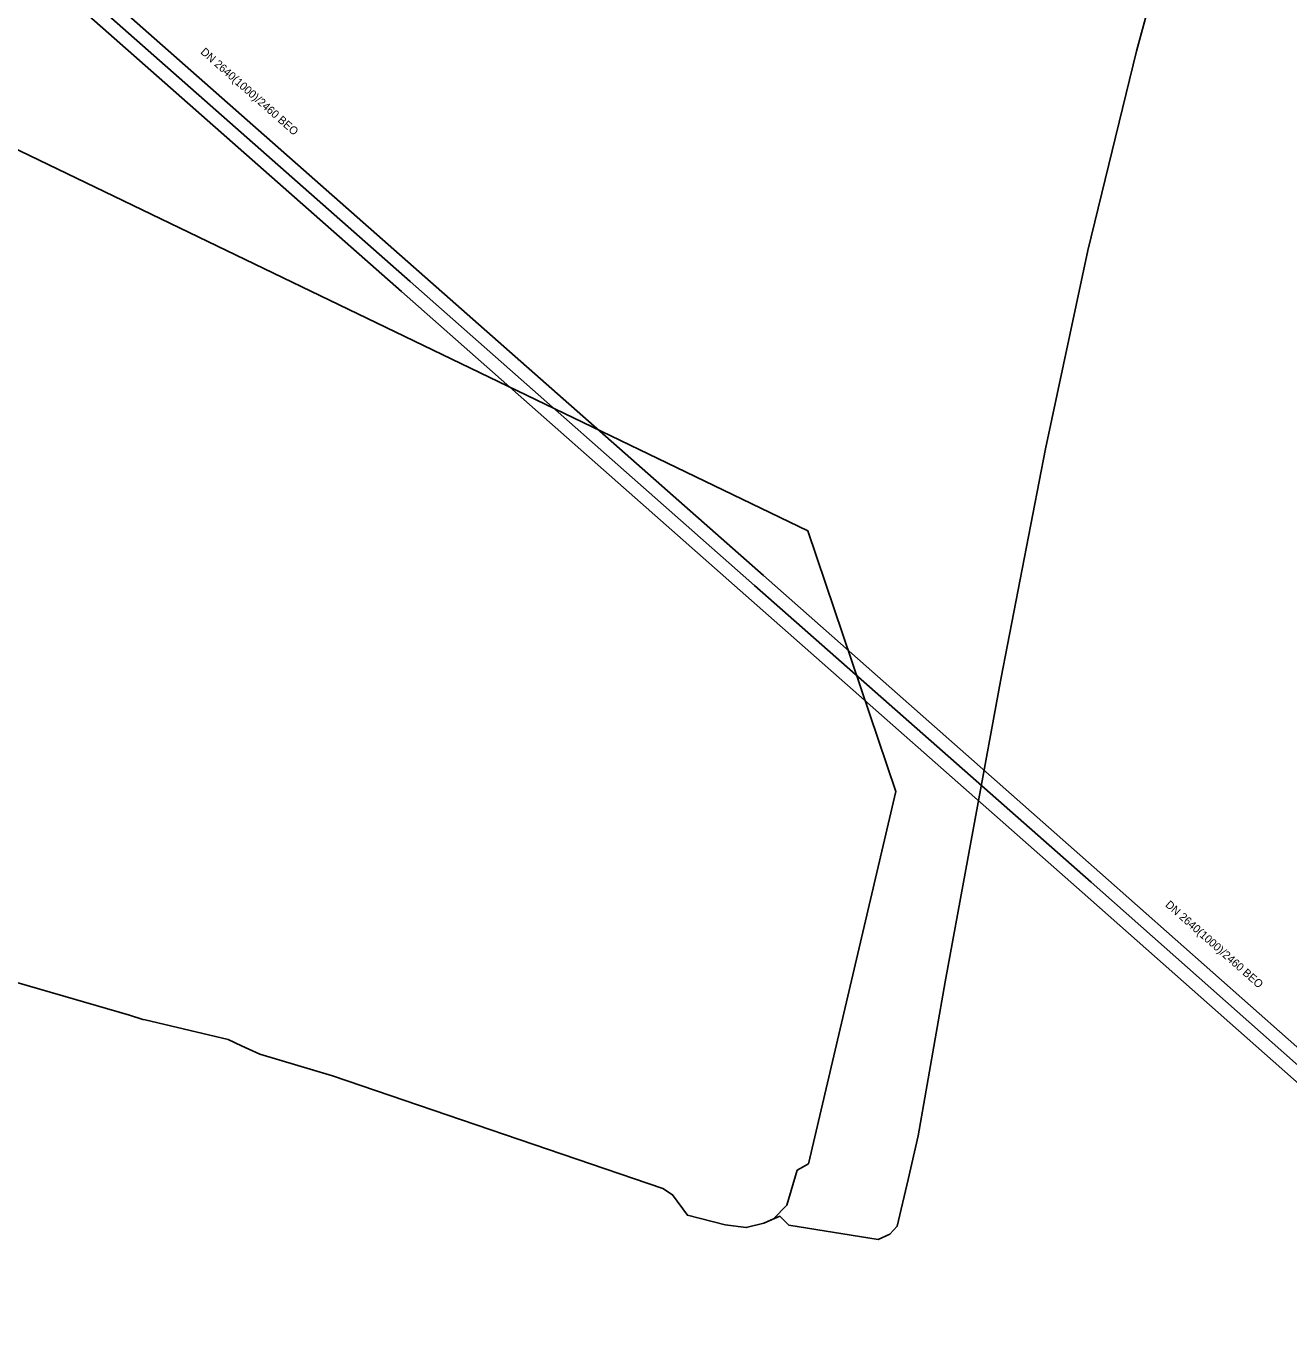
# Model space of a CAD drawing. Extents: x -600309 to -598967, y -1161267 to -1160292.
# Drawn here: x -599961.4 to -599835.2, y -1161053.9 to -1160922.8 of the extents above; entities that cross this region are included whole.
import ezdxf

# ---------------------------------------------------------------- set-up
doc = ezdxf.new("R2010")
doc.units = 0
for name, color, linetype in [('Vrstva 12', 7, 'Continuous'), ('Vrstva 5', 7, 'Continuous'), ('Vrstva 51', 7, 'Continuous'), ('Vrstva 58', 7, 'Continuous'), ('Vrstva 6', 7, 'Continuous'), ('Vrstva 8', 7, 'Continuous')]:
    doc.layers.add(name, color=color, linetype=linetype)

msp = doc.modelspace()

# ---------------------------------------------------------------- linework, layer by layer
at = {"layer": 'Vrstva 12'}
for points in [[(-599873.22, -1161038.06), (-599872.23, -1161033.69), (-599869.55, -1161018.3), (-599863.94, -1160987.89), (-599859.52, -1160965.01), (-599855.27, -1160945.18), (-599850.43, -1160925.26), (-599847.62, -1160914.98)], [(-600000, -1161005.73), (-599996.73, -1161006.95), (-599993.43, -1161009.4), (-599983.25, -1161012.6), (-599969.78, -1161016.68), (-599967.99, -1161016.73), (-599951.06, -1161021.65)], [(-599951.06, -1161021.65), (-599949.72, -1161022.06), (-599949.48, -1161022.12), (-599941.18, -1161024.08), (-599939.85, -1161024.7), (-599938.04, -1161025.55), (-599930.76, -1161027.72), (-599897.74, -1161038.98), (-599896.78, -1161039.59), (-599895.29, -1161041.64), (-599891.52, -1161042.59), (-599889.41, -1161042.88), (-599887.65, -1161042.44)], [(-599887.65, -1161042.44), (-599886.06, -1161041.74), (-599885.16, -1161042.62), (-599876.24, -1161044.07), (-599875.07, -1161043.52), (-599874.32, -1161042.74), (-599873.22, -1161038.06)]]:
    msp.add_lwpolyline(points, dxfattribs=at)
at = {"layer": 'Vrstva 5'}
msp.add_lwpolyline([(-600308.54, -1160606.85), (-600293.71, -1160619.85), (-600261.21, -1160648.62), (-600227.37, -1160678.98), (-600193.6, -1160708.94), (-600158.76, -1160739.74), (-600125.82, -1160768.91), (-600092.25, -1160798.69), (-600058.95, -1160828.11), (-600025.17, -1160858.03), (-599991.2, -1160888.1), (-599957.35, -1160917.96), (-599922.99, -1160948.3), (-599888.58, -1160978.69), (-599854.96, -1161008.36), (-599821.09, -1161038.33), (-599787.86, -1161071.18), (-599769.32, -1161098.46), (-599756.94, -1161125.32), (-599745.87, -1161159.88), (-599726.48, -1161222.14), (-599721.97, -1161234.03), (-599710.42, -1161267.03)], dxfattribs=at)
at = {"layer": 'Vrstva 51'}
for points in [[(-599847.6, -1160914.89), (-599847.62, -1160914.98), (-599850.43, -1160925.26), (-599855.27, -1160945.18), (-599859.52, -1160965.01), (-599863.94, -1160987.89), (-599869.55, -1161018.3), (-599872.23, -1161033.69), (-599873.22, -1161038.06), (-599874.32, -1161042.74), (-599875.07, -1161043.52), (-599876.24, -1161044.07), (-599885.16, -1161042.62), (-599886.06, -1161041.74), (-599886.68, -1161042.01)], [(-599883.2, -1161036.49), (-599874.47, -1160999.27), (-599883.26, -1160973.23), (-599969.51, -1160931.64)], [(-599886.68, -1161042.01), (-599887.65, -1161042.44), (-599889.41, -1161042.88), (-599891.52, -1161042.59), (-599895.29, -1161041.64), (-599896.78, -1161039.59), (-599897.74, -1161038.98), (-599930.76, -1161027.72), (-599938.04, -1161025.55), (-599939.85, -1161024.7), (-599941.18, -1161024.08), (-599949.48, -1161022.12), (-599949.72, -1161022.06), (-599951.06, -1161021.65), (-599967.99, -1161016.73), (-599969.71, -1161016.68), (-599983.25, -1161012.6), (-599993.43, -1161009.4), (-599996.73, -1161006.95), (-600010.18, -1161001.93), (-600013.15, -1161001.19), (-600024.49, -1160997.19), (-600027.63, -1160996.29)], [(-599886.69, -1161041.99), (-599885.36, -1161040.64), (-599884.33, -1161037.14), (-599883.2, -1161036.49)]]:
    msp.add_lwpolyline(points, dxfattribs=at)
at = {"layer": 'Vrstva 58'}
msp.add_lwpolyline([(-599967.99, -1161016.73), (-599951.06, -1161021.65), (-599949.72, -1161022.06), (-599949.48, -1161022.12), (-599941.18, -1161024.08), (-599939.85, -1161024.7), (-599938.04, -1161025.55), (-599930.76, -1161027.72), (-599897.74, -1161038.98), (-599896.78, -1161039.59), (-599895.29, -1161041.64), (-599891.52, -1161042.59), (-599889.41, -1161042.88), (-599887.65, -1161042.44), (-599886.68, -1161042.01), (-599886.06, -1161041.74), (-599885.16, -1161042.62), (-599876.24, -1161044.07), (-599875.07, -1161043.52), (-599874.32, -1161042.74), (-599873.22, -1161038.06), (-599872.23, -1161033.69), (-599869.55, -1161018.3), (-599863.94, -1160987.89), (-599859.52, -1160965.01), (-599855.27, -1160945.18), (-599850.43, -1160925.26), (-599847.62, -1160914.98)], dxfattribs=at)
at = {"layer": 'Vrstva 6'}
for points in [[(-600308.54, -1160605.1), (-600292.84, -1160618.86), (-600260.33, -1160647.63), (-600226.49, -1160677.99), (-600192.72, -1160707.95), (-600157.88, -1160738.75), (-600124.94, -1160767.92), (-600091.37, -1160797.7), (-600058.07, -1160827.12), (-600024.29, -1160857.04), (-599990.32, -1160887.11), (-599956.48, -1160916.97), (-599922.11, -1160947.31), (-599887.7, -1160977.7), (-599854.08, -1161007.37), (-599820.19, -1161037.36), (-599786.84, -1161070.33), (-599768.16, -1161097.81), (-599755.71, -1161124.84), (-599744.61, -1161159.48), (-599725.23, -1161221.71), (-599720.73, -1161233.58), (-599709.02, -1161267.03)], [(-599711.82, -1161267.03), (-599723.21, -1161234.48), (-599727.73, -1161222.57), (-599747.13, -1161160.27), (-599758.17, -1161125.8), (-599770.48, -1161099.11), (-599788.88, -1161072.03), (-599821.99, -1161039.3), (-599855.84, -1161009.35), (-599889.46, -1160979.68), (-599923.87, -1160949.29), (-599958.23, -1160918.95), (-599992.08, -1160889.09), (-600026.05, -1160859.02), (-600059.83, -1160829.1), (-600093.13, -1160799.68), (-600126.7, -1160769.9), (-600159.64, -1160740.73), (-600194.48, -1160709.93), (-600228.25, -1160679.97), (-600262.09, -1160649.61), (-600294.58, -1160620.84), (-600308.54, -1160608.61)]]:
    msp.add_lwpolyline(points, dxfattribs=at)

# ---------------------------------------------------------------- texts
at = {"layer": 'Vrstva 8'}
for p in [(-599944.02, -1160925.44), (-599847.6, -1161010.7)]:
    msp.add_text('DN 2640(1000)/2460 BEO', height=0.8, rotation=318.5645, dxfattribs=at).set_placement(p)

doc.saveas('drawing.dxf')
